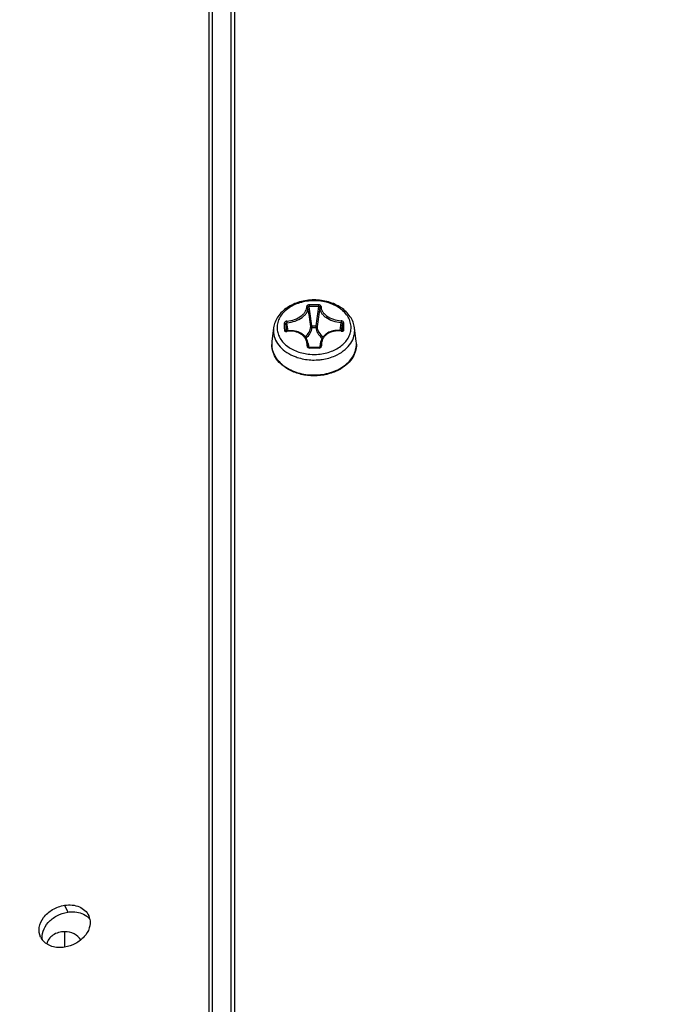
# Model space of a CAD drawing. Header units: millimetres. Extents: x 0 to 420, y 0 to 297.
# Tile 260 of 502: x 246.1 to 251.49, y 236.32 to 244.41. Entities that reach past the tile are written whole.
import ezdxf

# ---------------------------------------------------------------- set-up
doc = ezdxf.new("R2010")
doc.units = ezdxf.units.MM
doc.header["$LTSCALE"] = 23.1
doc.layers.get('0').update_dxf_attribs({"linetype": 'CONTINUOUS'})
doc.layers.add('02___PRT_ALL_AXES', color=7, linetype='CONTINUOUS')
doc.layers.add('DIM_PILOTEES', color=7, linetype='CONTINUOUS')
doc.styles.add('TEXTSTYLE_2', font='txt', dxfattribs={"width": 0.97619})
doc.styles.add('TEXTSTYLE_6', font='txt', dxfattribs={"width": 1.178571})
doc.dimstyles.new('DIMSTYLE_1', dxfattribs={"dimtxt": 2.5, "dimasz": 0.1875, "dimexe": 0.125, "dimexo": 0.0625, "dimgap": 1.25, "dimtad": 0, "dimtih": 1, "dimtoh": 1, "dimdsep": 46, "dimtxsty": 'TEXTSTYLE_2', "dimblk": '_FILLED', "dimblk1": '_FILLED', "dimblk2": '_FILLED', "dimcen": 0.09, "dimazin": 2, "dimtfac": 1, "dimtofl": 0, "dimtmove": 0, "dimatfit": 3, "dimldrblk": '_FILLED', "dimfxl": 1, "dimtolj": 1, "dimarcsym": 0})
doc.dimstyles.new('DIMSTYLE_5', dxfattribs={"dimtxt": 2.5, "dimasz": 0.1875, "dimexe": 0.125, "dimexo": 0.0625, "dimgap": 1.25, "dimtad": 0, "dimtih": 1, "dimtoh": 1, "dimdsep": 46, "dimtxsty": 'TEXTSTYLE_6', "dimblk": '_FILLED', "dimblk1": '_FILLED', "dimblk2": '_FILLED', "dimcen": 0.09, "dimazin": 2, "dimtfac": 1, "dimtofl": 0, "dimtmove": 0, "dimatfit": 3, "dimldrblk": '_FILLED', "dimfxl": 1, "dimtolj": 1, "dimarcsym": 0})

# ---------------------------------------------------------------- blocks, each defined once
blk = doc.blocks.new('_FILLED')
at = {"color": 0, "linetype": 'BYBLOCK'}
blk.add_solid([(0, 0), (-1, 0.167), (-1, -0.167)], dxfattribs=at)
blk = doc.blocks.new('*D0')
at = {"layer": 'DIM_PILOTEES', "color": 2, "linetype": 'CONTINUOUS'}
for p, q in [((218.8808, 254.2086), (215.0951, 254.2086)), ((215.2201, 254.2086), (215.2201, 191.7537)), ((273.8528, 254.2086), (218.8808, 254.2086)), ((215.2201, 129.4471), (215.2201, 186.7537)), ((218.8808, 129.4471), (215.0951, 129.4471)), ((273.8782, 129.4471), (218.8808, 129.4471))]:
    blk.add_line(p, q, dxfattribs=at)
at = {"layer": 'DIM_PILOTEES', "color": 2, "linetype": 'CONTINUOUS', "xscale": 0.1875, "yscale": 0.1875, "zscale": 0.1875}
for p, rotation in [((215.2201, 254.2086), 90), ((215.2201, 129.4471), 270)]:
    blk.add_blockref('_FILLED', p, dxfattribs=dict(at, rotation=rotation))
at = {"layer": 'DIM_PILOTEES', "color": 2, "linetype": 'CONTINUOUS', "insert": (215.2201, 190.5037), "char_height": 2.5, "width": 10.982143, "attachment_point": 2, "line_spacing_factor": 0.9, "style": 'TEXTSTYLE_2'}
blk.add_mtext('{\\ftxt;\\W0.0001;\\H0.0001;\\~}{\\ftxt;\\W2.9285714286;\\H2.5; }{\\ftxt;\\W0.0001;\\H0.0001;\\~}', dxfattribs=at)
blk = doc.blocks.new('*D8')
at = {"layer": 'DIM_PILOTEES', "color": 2, "linetype": 'CONTINUOUS'}
for p, q in [((226.3883, 276.7141), (226.3883, 278.0891)), ((276.2211, 276.7141), (276.2211, 278.0891)), ((226.3883, 277.9641), (248.9616, 277.9641)), ((276.2211, 277.9641), (257.3545, 277.9641)), ((226.3883, 206.2157), (226.3883, 276.7141)), ((276.2211, 241.6204), (276.2211, 276.7141))]:
    blk.add_line(p, q, dxfattribs=at)
at = {"layer": 'DIM_PILOTEES', "color": 2, "linetype": 'CONTINUOUS', "xscale": 0.1875, "yscale": 0.1875, "zscale": 0.1875, "rotation": 180}
blk.add_blockref('_FILLED', (226.3883, 277.9641), dxfattribs=at)
at = {"layer": 'DIM_PILOTEES', "color": 2, "linetype": 'CONTINUOUS', "xscale": 0.1875, "yscale": 0.1875, "zscale": 0.1875}
blk.add_blockref('_FILLED', (276.2211, 277.9641), dxfattribs=at)
at = {"layer": 'DIM_PILOTEES', "color": 2, "linetype": 'CONTINUOUS', "insert": (253.158, 279.2141), "char_height": 2.5, "width": 8.839286, "attachment_point": 2, "line_spacing_factor": 0.9, "style": 'TEXTSTYLE_6'}
blk.add_mtext('{\\ftxt;\\W0.0001;\\H0.0001;\\~}{\\ftxt;\\W2.3571428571;\\H2.5; }{\\ftxt;\\W0.0001;\\H0.0001;\\~}', dxfattribs=at)

msp = doc.modelspace()

# ---------------------------------------------------------------- linework, layer by layer
at = {"color": 7, "linetype": 'CONTINUOUS'}
for p, q in [((247.8711, 227.8463), (247.8711, 254.072)), ((247.6831, 253.7976), (247.6831, 227.8079)), ((247.8411, 227.8402), (247.8411, 253.672)), ((248.4805, 242.066), (248.481, 242.0512)), ((248.5575, 242.0664), (248.5573, 242.0517)), ((248.2962, 241.8499), (248.2881, 241.9088)), ((248.3071, 241.8514), (248.2984, 241.9186)), ((248.5031, 241.8937), (248.5355, 241.8939)), ((248.7344, 241.8542), (248.7429, 241.9213)), ((248.7454, 241.8527), (248.7534, 241.9116)), ((248.1887, 241.8775), (248.1744, 241.7658)), ((248.2887, 241.8533), (248.2888, 241.8525)), ((248.2889, 241.8522), (248.2887, 241.8533)), ((248.2888, 241.8524), (248.2888, 241.8525)), ((248.2889, 241.8522), (248.2888, 241.8524)), ((248.2892, 241.8519), (248.2889, 241.8522)), ((248.2896, 241.8515), (248.2892, 241.8519)), ((248.2903, 241.851), (248.2896, 241.8515)), ((248.2913, 241.8506), (248.2903, 241.851)), ((248.2924, 241.8502), (248.2913, 241.8506)), ((248.2936, 241.85), (248.2924, 241.8502)), ((248.295, 241.8499), (248.2936, 241.85)), ((248.2965, 241.8499), (248.295, 241.8499)), ((248.2982, 241.8501), (248.2965, 241.8499)), ((248.3104, 241.8519), (248.2982, 241.8501)), ((248.3244, 241.853), (248.3104, 241.8519)), ((248.3383, 241.8531), (248.3244, 241.853)), ((248.3519, 241.8521), (248.3383, 241.8531)), ((248.3652, 241.8501), (248.3519, 241.8521)), ((248.3781, 241.8471), (248.3652, 241.8501)), ((248.3905, 241.8432), (248.3781, 241.8471)), ((248.4023, 241.8383), (248.3905, 241.8432)), ((248.4134, 241.8325), (248.4023, 241.8383)), ((248.4237, 241.8258), (248.4134, 241.8325)), ((248.4333, 241.8184), (248.4237, 241.8258)), ((248.442, 241.8102), (248.4333, 241.8184)), ((248.4498, 241.8013), (248.442, 241.8102)), ((248.5032, 241.8804), (248.5356, 241.8806)), ((248.5957, 241.8037), (248.589, 241.7943)), ((248.6033, 241.8125), (248.5957, 241.8037)), ((248.6119, 241.8206), (248.6033, 241.8125)), ((248.6213, 241.828), (248.6119, 241.8206)), ((248.6314, 241.8345), (248.6213, 241.828)), ((248.6424, 241.8403), (248.6314, 241.8345)), ((248.654, 241.8452), (248.6424, 241.8403)), ((248.6661, 241.8491), (248.654, 241.8452)), ((248.6788, 241.8522), (248.6661, 241.8491)), ((248.6919, 241.8542), (248.6788, 241.8522)), ((248.7053, 241.8553), (248.6919, 241.8542)), ((248.719, 241.8554), (248.7053, 241.8553)), ((248.7329, 241.8544), (248.719, 241.8554)), ((248.7447, 241.8528), (248.7329, 241.8544)), ((248.7464, 241.8526), (248.7447, 241.8528)), ((248.7479, 241.8526), (248.7464, 241.8526)), ((248.7493, 241.8527), (248.7479, 241.8526)), ((248.7506, 241.853), (248.7493, 241.8527)), ((248.7517, 241.8534), (248.7506, 241.853)), ((248.7526, 241.8538), (248.7517, 241.8534)), ((248.7533, 241.8543), (248.7526, 241.8538)), ((248.7537, 241.8547), (248.7533, 241.8543)), ((248.7538, 241.8549), (248.7537, 241.8547)), ((248.7538, 241.8548), (248.754, 241.8561)), ((248.7539, 241.8552), (248.7538, 241.8549)), ((248.7539, 241.8552), (248.754, 241.8561)), ((248.7539, 241.8552), (248.7539, 241.8552)), ((248.8677, 241.7658), (248.8534, 241.8775)), ((248.4566, 241.7917), (248.4498, 241.8013)), ((248.4623, 241.7816), (248.4566, 241.7917)), ((248.467, 241.7709), (248.4623, 241.7816)), ((248.4706, 241.7599), (248.467, 241.7709)), ((248.4731, 241.7484), (248.4706, 241.7599)), ((248.4733, 241.7472), (248.4731, 241.7484)), ((248.4733, 241.7472), (248.478, 241.7169)), ((248.475, 241.72), (248.4744, 241.723)), ((248.5723, 241.75), (248.5672, 241.717)), ((248.5708, 241.7203), (248.5714, 241.7235)), ((248.5726, 241.7516), (248.5723, 241.75)), ((248.5751, 241.7629), (248.5726, 241.7516)), ((248.5786, 241.7738), (248.5751, 241.7629)), ((248.5833, 241.7843), (248.5786, 241.7738)), ((248.589, 241.7943), (248.5833, 241.7843)), ((248.4746, 241.721), (248.4746, 241.7212)), ((248.4749, 241.7202), (248.4746, 241.721)), ((248.4753, 241.7193), (248.4749, 241.7202)), ((248.476, 241.7184), (248.4753, 241.7193)), ((248.4769, 241.7176), (248.476, 241.7184)), ((248.478, 241.7169), (248.4769, 241.7176)), ((248.4792, 241.7163), (248.478, 241.7169)), ((248.4805, 241.7158), (248.4792, 241.7163)), ((248.4818, 241.7155), (248.4805, 241.7158)), ((248.4832, 241.7153), (248.4818, 241.7155)), ((248.4846, 241.7152), (248.4832, 241.7153)), ((248.4962, 241.7155), (248.4846, 241.7152)), ((248.4846, 241.7105), (248.4846, 241.7152)), ((248.5096, 241.7157), (248.4962, 241.7155)), ((248.5231, 241.7159), (248.5096, 241.7157)), ((248.5365, 241.7159), (248.5231, 241.7159)), ((248.55, 241.7158), (248.5365, 241.7159)), ((248.5614, 241.7157), (248.55, 241.7158)), ((248.5626, 241.7158), (248.5614, 241.7157)), ((248.5616, 241.711), (248.5614, 241.7157)), ((248.564, 241.7159), (248.5626, 241.7158)), ((248.5654, 241.7163), (248.564, 241.7159)), ((248.5666, 241.7167), (248.5654, 241.7163)), ((248.5678, 241.7173), (248.5666, 241.7167)), ((248.5689, 241.7181), (248.5678, 241.7173)), ((248.5698, 241.7189), (248.5689, 241.7181)), ((248.5705, 241.7197), (248.5698, 241.7189)), ((248.5709, 241.7206), (248.5705, 241.7197)), ((248.5712, 241.7215), (248.5709, 241.7206)), ((248.5712, 241.7216), (248.5712, 241.7215)), ((246.4711, 237.1308), (246.4969, 237.075))]:
    msp.add_line(p, q, dxfattribs=at)
at = {"color": 3, "linetype": 'CONTINUOUS'}
msp.add_line((247.6572, 253.8942), (247.6572, 227.8026), dxfattribs=at)
at = {"color": 7, "linetype": 'CONTINUOUS'}
for centre, radius, start, end in [((238.6134, 240.5718), 9.9669, 7.58155, 8.5057), ((248.5284, 240.4944), 1.5723, 88.93995, 91.74511), ((248.5285, 240.4927), 1.5592, 88.94318, 91.74833), ((238.9455, 240.6305), 9.6407, 7.52916, 8.47443), ((258.1346, 240.6491), 9.6795, 171.66802, 172.61077), ((258.452, 240.5922), 9.9907, 171.62972, 172.55292), ((254.6417, 241.9599), 6.3658, 180.40494, 180.65277), ((255.1922, 241.9665), 6.9162, 180.65512, 180.89026), ((254.5024, 241.9524), 6.2144, 180.40186, 180.65366), ((249.9605, 241.896), 1.4574, 180.08954, 180.6155), ((249.9929, 241.8962), 1.4574, 180.08954, 180.6155), ((243.4826, 241.8245), 5.2715, 0.64926, 0.94611), ((242.9794, 241.8186), 5.7747, 0.37233, 0.65165), ((243.4142, 241.8297), 5.3519, 0.64908, 0.94387), ((242.8626, 241.8233), 5.9035, 0.37532, 0.65079), ((248.3643, 241.8551), 0.177, 172.70963, 180.64043), ((255.0931, 241.9593), 6.8052, 180.65534, 180.89236), ((248.3316, 241.6595), 0.1901, 99.9645, 100.14594), ((248.7139, 241.663), 0.1889, 80.53194, 80.73994), ((248.6777, 241.8551), 0.1771, 0.66165, 7.2911), ((248.367, 241.7413), 0.1941, 172.7325, 180.63909), ((248.3576, 241.7425), 0.1847, 172.73251, 180.638), ((248.3563, 241.7425), 0.1833, 180.6527, 181.05833), ((248.4825, 241.7226), 0.00809, 177.69105, 190.2932), ((248.5633, 241.7231), 0.0081, 349.58509, 3.3305), ((248.6751, 241.7413), 0.1942, 0.66317, 7.26345), ((248.6844, 241.7425), 0.1847, 0.66403, 7.26317), ((248.6859, 241.7425), 0.1833, 0.31326, 0.65266), ((248.535, 239.7459), 1.9652, 89.22533, 91.46956), ((248.521, 242.0763), 0.4179, 265.28857, 275.14207), ((248.521, 242.0717), 0.4591, 266.60615, 273.78515), ((248.521, 241.969), 0.4795, 269.98351, 270.34437), ((246.5645, 236.9246), 0.1473, 48.36406, 53.42229), ((246.57, 236.9307), 0.1391, 38.74982, 48.39339)]:
    msp.add_arc(centre, radius, start, end, dxfattribs=at)
at = {"color": 3, "linetype": 'CONTINUOUS'}
for centre, radius, start, end in [((246.5515, 236.9925), 0.1295, 11.2344, 24.94482), ((246.3926, 236.9265), 0.1317, 205.18203, 218.6012)]:
    msp.add_arc(centre, radius, start, end, dxfattribs=at)
at = {"color": 7, "linetype": 'CONTINUOUS'}
for points, knots in [([(248.8534, 241.8775), (248.8513, 241.8937), (248.843, 241.9259), (248.811, 241.9863), (248.744, 242.0496), (248.6392, 242.0958), (248.521, 242.1116), (248.4029, 242.0958), (248.2981, 242.0496), (248.2311, 241.9863), (248.1991, 241.9259), (248.1908, 241.8937), (248.1887, 241.8775)], [0, 0, 0, 0, 0.055757, 0.112815, 0.232874, 0.363044, 0.500004, 0.636963, 0.76713, 0.887187, 0.944244, 1, 1, 1, 1]), ([(248.8251, 241.8811), (248.8249, 241.8956), (248.8205, 241.9252), (248.8022, 241.9672), (248.773, 242.0055), (248.7201, 242.051), (248.634, 242.0903), (248.5186, 242.1057), (248.4034, 242.089), (248.3182, 242.0486), (248.2663, 242.0024), (248.238, 241.9638), (248.2206, 241.9216), (248.2169, 241.892), (248.217, 241.8775)], [0, 0, 0, 0, 0.052604, 0.106994, 0.164469, 0.225699, 0.35857, 0.500838, 0.642891, 0.775202, 0.836106, 0.893287, 0.947471, 1, 1, 1, 1]), ([(248.2972, 241.9322), (248.3189, 241.9343), (248.3608, 241.9436), (248.4076, 241.967), (248.4363, 241.9919), (248.4513, 242.0116), (248.46, 242.0321), (248.461, 242.0462), (248.4603, 242.0527)], [0, 0, 0, 0, 0.297407, 0.577082, 0.701195, 0.81198, 0.910315, 1, 1, 1, 1]), ([(248.2984, 241.9186), (248.3214, 241.9207), (248.3656, 241.9302), (248.4151, 241.9548), (248.4455, 241.9811), (248.4613, 242.002), (248.4704, 242.0239), (248.4715, 242.039), (248.4708, 242.046)], [0, 0, 0, 0, 0.296693, 0.575461, 0.699398, 0.810362, 0.909302, 1, 1, 1, 1]), ([(248.4805, 242.066), (248.4778, 242.0659), (248.4727, 242.0651), (248.466, 242.0623), (248.4612, 242.0582), (248.4602, 242.0544), (248.4603, 242.0527)], [0, 0, 0, 0, 0.307811, 0.585475, 0.813279, 1, 1, 1, 1]), ([(248.4603, 242.0527), (248.4627, 242.0529), (248.4674, 242.0521), (248.4705, 242.048), (248.4708, 242.046)], [0, 0, 0, 0, 0.535498, 1, 1, 1, 1]), ([(248.481, 242.0512), (248.4796, 242.0513), (248.4773, 242.0511), (248.4744, 242.0503), (248.4719, 242.049), (248.4706, 242.0471), (248.4708, 242.046)], [0, 0, 0, 0, 0.324333, 0.542815, 0.728366, 1, 1, 1, 1]), ([(248.5677, 242.0466), (248.5677, 242.0473), (248.5668, 242.0496), (248.5627, 242.0514), (248.5593, 242.0518), (248.5573, 242.0517)], [0, 0, 0, 0, 0.17454, 0.53017, 1, 1, 1, 1]), ([(248.5781, 242.0534), (248.5782, 242.0551), (248.577, 242.0589), (248.5722, 242.063), (248.5654, 242.0657), (248.5602, 242.0664), (248.5575, 242.0664)], [0, 0, 0, 0, 0.186605, 0.415138, 0.693038, 1, 1, 1, 1]), ([(248.5677, 242.0466), (248.5671, 242.0395), (248.5686, 242.0244), (248.5783, 242.0027), (248.5946, 241.982), (248.6255, 241.9561), (248.6755, 241.9321), (248.7199, 241.9231), (248.7429, 241.9213)], [0, 0, 0, 0, 0.090532, 0.189656, 0.300968, 0.425242, 0.704189, 1, 1, 1, 1]), ([(248.5781, 242.0534), (248.5757, 242.0536), (248.571, 242.0527), (248.568, 242.0486), (248.5677, 242.0466)], [0, 0, 0, 0, 0.53519, 1, 1, 1, 1]), ([(248.5781, 242.0534), (248.5775, 242.0469), (248.579, 242.0328), (248.5882, 242.0124), (248.6037, 241.9929), (248.6329, 241.9684), (248.6802, 241.9456), (248.7222, 241.9368), (248.744, 241.9349)], [0, 0, 0, 0, 0.089525, 0.188055, 0.299197, 0.423651, 0.703498, 1, 1, 1, 1]), ([(248.2972, 241.9322), (248.2944, 241.9319), (248.2891, 241.9306), (248.2807, 241.9259), (248.2761, 241.9192), (248.2761, 241.9149)], [0, 0, 0, 0, 0.283118, 0.556388, 1, 1, 1, 1]), ([(248.2761, 241.9149), (248.2788, 241.9154), (248.2838, 241.9149), (248.2878, 241.9109), (248.2881, 241.9088)], [0, 0, 0, 0, 0.555307, 1, 1, 1, 1]), ([(248.2984, 241.9186), (248.2957, 241.9182), (248.2909, 241.916), (248.2881, 241.9111), (248.2881, 241.9088)], [0, 0, 0, 0, 0.539613, 1, 1, 1, 1]), ([(248.2972, 241.9322), (248.297, 241.93), (248.2972, 241.9254), (248.2978, 241.9209), (248.2984, 241.9186)], [0, 0, 0, 0, 0.489018, 1, 1, 1, 1]), ([(248.4477, 241.8037), (248.4607, 241.8145), (248.4826, 241.8393), (248.4924, 241.8714), (248.4932, 241.8868)], [0, 0, 0, 0, 0.522576, 1, 1, 1, 1]), ([(248.5031, 241.8937), (248.5007, 241.8935), (248.4965, 241.8924), (248.4934, 241.8886), (248.4932, 241.8868)], [0, 0, 0, 0, 0.565603, 1, 1, 1, 1]), ([(248.5032, 241.8804), (248.5009, 241.8804), (248.4966, 241.8814), (248.4935, 241.885), (248.4932, 241.8868)], [0, 0, 0, 0, 0.557233, 1, 1, 1, 1]), ([(248.5455, 241.8871), (248.5453, 241.889), (248.5422, 241.8927), (248.5379, 241.8938), (248.5355, 241.8939)], [0, 0, 0, 0, 0.435158, 1, 1, 1, 1]), ([(248.5356, 241.8806), (248.5379, 241.8807), (248.5421, 241.8817), (248.5452, 241.8853), (248.5455, 241.8871)], [0, 0, 0, 0, 0.55654, 1, 1, 1, 1]), ([(248.5455, 241.8871), (248.5467, 241.8713), (248.5578, 241.8384), (248.5813, 241.8136), (248.5951, 241.8029)], [0, 0, 0, 0, 0.476026, 1, 1, 1, 1]), ([(248.744, 241.9349), (248.7442, 241.9327), (248.744, 241.9281), (248.7435, 241.9236), (248.7429, 241.9213)], [0, 0, 0, 0, 0.48887, 1, 1, 1, 1]), ([(248.7534, 241.9116), (248.7534, 241.9139), (248.7504, 241.9187), (248.7456, 241.9209), (248.7429, 241.9213)], [0, 0, 0, 0, 0.461023, 1, 1, 1, 1]), ([(248.7654, 241.9179), (248.7653, 241.9222), (248.7606, 241.9288), (248.752, 241.9334), (248.7467, 241.9347), (248.744, 241.9349)], [0, 0, 0, 0, 0.444369, 0.717683, 1, 1, 1, 1]), ([(248.7654, 241.9179), (248.7627, 241.9183), (248.7576, 241.9177), (248.7537, 241.9137), (248.7534, 241.9116)], [0, 0, 0, 0, 0.554532, 1, 1, 1, 1]), ([(248.1873, 241.8531), (248.1875, 241.8324), (248.1958, 241.7898), (248.2295, 241.7318), (248.2815, 241.6825), (248.3246, 241.6581), (248.3479, 241.6478)], [0, 0, 0, 0, 0.225734, 0.463717, 0.721331, 1, 1, 1, 1]), ([(248.217, 241.8775), (248.2172, 241.8641), (248.2209, 241.8369), (248.2422, 241.7838), (248.2945, 241.7247), (248.3826, 241.6773), (248.451, 241.6627), (248.4867, 241.6598)], [0, 0, 0, 0, 0.106395, 0.215905, 0.451507, 0.715269, 1, 1, 1, 1]), ([(248.2768, 241.859), (248.2794, 241.8594), (248.2843, 241.8591), (248.2884, 241.8553), (248.2887, 241.8533)], [0, 0, 0, 0, 0.565425, 1, 1, 1, 1]), ([(248.2768, 241.859), (248.2768, 241.857), (248.2781, 241.8528), (248.2832, 241.8482), (248.2903, 241.846), (248.2955, 241.8462), (248.2981, 241.8467)], [0, 0, 0, 0, 0.217728, 0.449942, 0.712263, 1, 1, 1, 1]), ([(248.2981, 241.8467), (248.2981, 241.8475), (248.298, 241.8486), (248.298, 241.8497), (248.2981, 241.8501), (248.2982, 241.8501)], [0, 0, 0, 0, 0.718535, 0.914738, 1, 1, 1, 1]), ([(248.464, 241.7281), (248.4645, 241.7372), (248.4634, 241.7556), (248.4547, 241.7819), (248.4394, 241.8052), (248.4106, 241.8314), (248.362, 241.8509), (248.3198, 241.8505), (248.2987, 241.8468)], [0, 0, 0, 0, 0.117239, 0.233275, 0.350566, 0.471341, 0.726535, 1, 1, 1, 1]), ([(248.4556, 241.7931), (248.4692, 241.8045), (248.4921, 241.8306), (248.5023, 241.8642), (248.5032, 241.8804)], [0, 0, 0, 0, 0.522407, 1, 1, 1, 1]), ([(248.5356, 241.8806), (248.5368, 241.8639), (248.5485, 241.8294), (248.5731, 241.8032), (248.5876, 241.792)], [0, 0, 0, 0, 0.476107, 1, 1, 1, 1]), ([(248.5585, 241.6601), (248.5942, 241.6633), (248.6627, 241.6785), (248.7504, 241.7269), (248.8018, 241.7868), (248.8221, 241.8404), (248.8252, 241.8677), (248.8251, 241.8811)], [0, 0, 0, 0, 0.285128, 0.548731, 0.783956, 0.893425, 1, 1, 1, 1]), ([(248.7443, 241.8495), (248.7233, 241.8529), (248.6812, 241.8528), (248.633, 241.8327), (248.6049, 241.8062), (248.59, 241.7827), (248.5819, 241.7563), (248.5811, 241.7379), (248.5818, 241.7288)], [0, 0, 0, 0, 0.273682, 0.528502, 0.649069, 0.766272, 0.882418, 1, 1, 1, 1]), ([(248.6942, 241.6478), (248.7179, 241.6582), (248.7616, 241.6831), (248.8141, 241.7335), (248.8476, 241.7927), (248.855, 241.8362), (248.8548, 241.8571)], [0, 0, 0, 0, 0.27898, 0.536516, 0.774235, 1, 1, 1, 1]), ([(248.7449, 241.8494), (248.745, 241.8502), (248.745, 241.8513), (248.745, 241.8524), (248.7448, 241.8528), (248.7447, 241.8528)], [0, 0, 0, 0, 0.714471, 0.910952, 1, 1, 1, 1]), ([(248.7449, 241.8494), (248.7476, 241.8489), (248.7527, 241.8488), (248.7598, 241.8511), (248.7648, 241.8557), (248.766, 241.86), (248.766, 241.862)], [0, 0, 0, 0, 0.288232, 0.550226, 0.781944, 1, 1, 1, 1]), ([(248.766, 241.862), (248.7633, 241.8623), (248.7584, 241.8619), (248.7543, 241.8582), (248.754, 241.8561)], [0, 0, 0, 0, 0.56451, 1, 1, 1, 1]), ([(248.3209, 241.5296), (248.2993, 241.5408), (248.2594, 241.5669), (248.2116, 241.6173), (248.1807, 241.6757), (248.1731, 241.7183), (248.1729, 241.7391)], [0, 0, 0, 0, 0.271984, 0.527091, 0.767766, 1, 1, 1, 1]), ([(248.173, 241.7391), (248.1733, 241.7226), (248.1785, 241.6891), (248.1995, 241.6415), (248.2326, 241.5981), (248.2926, 241.5464), (248.39, 241.5015), (248.4764, 241.4896), (248.5209, 241.4896)], [0, 0, 0, 0, 0.105147, 0.213864, 0.328685, 0.450926, 0.716052, 1, 1, 1, 1]), ([(248.464, 241.7281), (248.4639, 241.7258), (248.4649, 241.7209), (248.4712, 241.7129), (248.4794, 241.7104), (248.4846, 241.7105)], [0, 0, 0, 0, 0.232288, 0.475461, 1, 1, 1, 1]), ([(248.464, 241.7281), (248.4664, 241.7281), (248.4704, 241.7274), (248.4741, 241.7246), (248.4744, 241.723)], [0, 0, 0, 0, 0.586989, 1, 1, 1, 1]), ([(248.5239, 241.4896), (248.5686, 241.4899), (248.6554, 241.5023), (248.7528, 241.5484), (248.8122, 241.6009), (248.8447, 241.645), (248.8648, 241.6932), (248.8692, 241.727), (248.8691, 241.7435)], [0, 0, 0, 0, 0.28444, 0.549474, 0.671516, 0.786126, 0.894735, 1, 1, 1, 1]), ([(248.5616, 241.711), (248.5668, 241.7109), (248.5749, 241.7135), (248.5811, 241.7216), (248.5819, 241.7265), (248.5818, 241.7288)], [0, 0, 0, 0, 0.524486, 0.767397, 1, 1, 1, 1]), ([(248.5818, 241.7288), (248.5794, 241.7288), (248.5754, 241.7281), (248.5717, 241.7252), (248.5714, 241.7235)], [0, 0, 0, 0, 0.585731, 1, 1, 1, 1]), ([(248.8692, 241.7435), (248.8695, 241.7224), (248.8627, 241.6789), (248.832, 241.6191), (248.7837, 241.5676), (248.7432, 241.541), (248.7212, 241.5296)], [0, 0, 0, 0, 0.232283, 0.472765, 0.72779, 1, 1, 1, 1]), ([(248.3479, 241.6478), (248.3591, 241.6429), (248.4059, 241.6249), (248.456, 241.6157), (248.4939, 241.6134)], [0, 0, 0, 0, 0.243524, 1, 1, 1, 1]), ([(248.5514, 241.6136), (248.5639, 241.6144), (248.6127, 241.6197), (248.6608, 241.6331), (248.6942, 241.6478)], [0, 0, 0, 0, 0.256025, 1, 1, 1, 1]), ([(248.7212, 241.5296), (248.6912, 241.514), (248.6254, 241.4905), (248.5211, 241.4789), (248.4167, 241.4905), (248.3509, 241.514), (248.3209, 241.5296)], [0, 0, 0, 0, 0.244972, 0.5, 0.755028, 1, 1, 1, 1]), ([(246.2896, 236.8444), (246.2848, 236.8683), (246.2894, 236.9226), (246.3337, 236.9944), (246.4058, 237.0499), (246.4658, 237.0702), (246.4969, 237.075)], [0, 0, 0, 0, 0.214642, 0.455323, 0.722653, 1, 1, 1, 1]), ([(246.4969, 237.075), (246.5113, 237.0772), (246.5647, 237.0812), (246.6209, 237.0662), (246.6523, 237.0429)], [0, 0, 0, 0, 0.271999, 1, 1, 1, 1])]:
    msp.add_open_spline(points, degree=3, knots=knots, dxfattribs=at)
for points in [[(248.4744, 241.723), (248.4749, 241.731), (248.4745, 241.7392), (248.4733, 241.7472)], [(248.5723, 241.75), (248.571, 241.7413), (248.5707, 241.7323), (248.5714, 241.7235)]]:
    msp.add_open_spline(points, degree=3, dxfattribs=at)
at = {"color": 3, "linetype": 'CONTINUOUS'}
for points, knots in [([(246.2734, 236.8705), (246.2622, 236.8944), (246.2552, 236.9536), (246.295, 237.0369), (246.3707, 237.1018), (246.4366, 237.1255), (246.4711, 237.1308)], [0, 0, 0, 0, 0.212948, 0.449952, 0.718154, 1, 1, 1, 1]), ([(246.4711, 237.1308), (246.5115, 237.137), (246.5912, 237.1327), (246.6543, 237.0784), (246.6689, 237.0471)], [0, 0, 0, 0, 0.542738, 1, 1, 1, 1]), ([(246.6785, 237.0177), (246.6832, 236.9938), (246.6784, 236.9395), (246.6342, 236.8675), (246.5622, 236.8118), (246.5022, 236.7914), (246.4711, 236.7866)], [0, 0, 0, 0, 0.214571, 0.455698, 0.723304, 1, 1, 1, 1]), ([(246.4711, 236.7866), (246.4363, 236.7812), (246.3681, 236.7836), (246.3086, 236.8206), (246.2896, 236.8444)], [0, 0, 0, 0, 0.53623, 1, 1, 1, 1])]:
    msp.add_open_spline(points, degree=3, knots=knots, dxfattribs=at)
at = {"layer": '02___PRT_ALL_AXES', "color": 7, "linetype": 'CONTINUOUS'}
msp.add_line((246.4711, 236.9136), (246.4711, 236.7866), dxfattribs=at)
for points, knots in [([(246.4711, 236.9136), (246.4378, 236.9136), (246.3731, 236.8971), (246.3304, 236.8423), (246.3237, 236.8136)], [0, 0, 0, 0, 0.53014, 1, 1, 1, 1]), ([(246.6047, 236.8464), (246.5917, 236.8673), (246.5501, 236.9024), (246.4979, 236.9136), (246.4711, 236.9136)], [0, 0, 0, 0, 0.478564, 1, 1, 1, 1])]:
    msp.add_open_spline(points, degree=3, knots=knots, dxfattribs=at)

# ---------------------------------------------------------------- dimensions: what is measured, and where the dimension line sits
at = {"layer": 'DIM_PILOTEES', "color": 2, "linetype": 'CONTINUOUS'}
for base, p1, p2, angle, text, dimstyle, picture, middle in [((226.3883, 277.9641), (276.2211, 241.5579), (226.3883, 206.1532), 180, '{\\ftxt;\\W0.0001;\\H0.0001;\\~}{\\ftxt;\\W2.3571428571;\\H2.5; }{\\ftxt;\\W0.0001;\\H0.0001;\\~}', 'DIMSTYLE_5', '*D8', (250.2116, 276.7141)), ((215.2201, 254.2086), (273.9407, 129.4471), (273.9153, 254.2086), 90, '{\\ftxt;\\W0.0001;\\H0.0001;\\~}{\\ftxt;\\W2.9285714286;\\H2.5; }{\\ftxt;\\W0.0001;\\H0.0001;\\~}', 'DIMSTYLE_1', '*D0', (211.5594, 188.0037))]:
    dim = msp.add_linear_dim(base=base, p1=p1, p2=p2, angle=angle, text=text, dimstyle=dimstyle, dxfattribs=at)
    dim.commit()
    dim.dimension.update_dxf_attribs({"geometry": picture, "text_midpoint": middle, "dimtype": 160})

doc.saveas('drawing.dxf')
